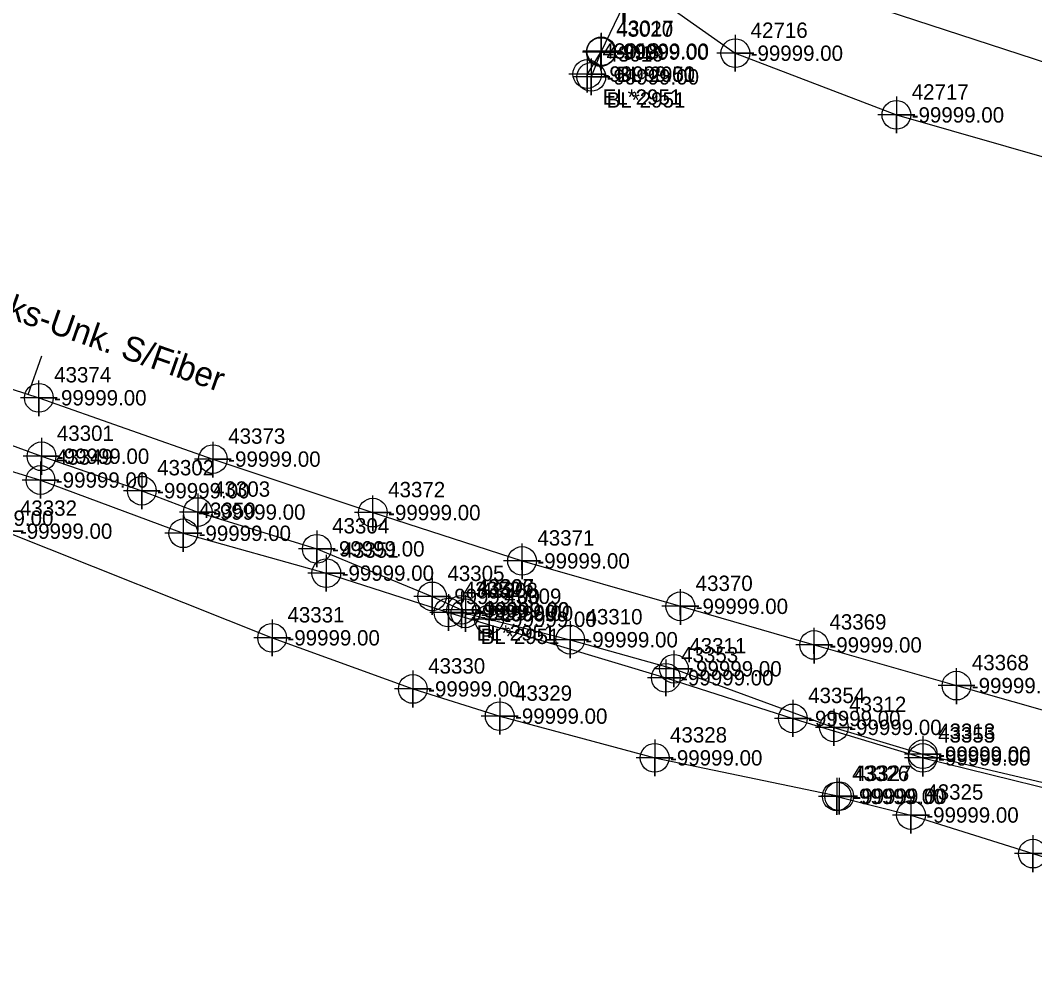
# Model space of a CAD drawing. Extents: x 2083698 to 2094313, y 743246 to 752873.
# Drawn here: x 2092936 to 2093101.3, y 746677.7 to 746831.1 of the extents above; entities that cross this region are included whole.
import ezdxf

# ---------------------------------------------------------------- set-up
doc = ezdxf.new("R2010")
doc.units = 0
for name, color, linetype in [('Default Symbol CELL', 7, 'Continuous'), ('Default Symbol Cogo Number', 7, 'Continuous'), ('Exist Property Iron Pin Leader', 7, 'Continuous'), ('Exist Property Iron Pin Text', 7, 'Continuous'), ('Exist Property Line Leader', 7, 'Continuous'), ('Exist Property Monument Cogo Elevation', 7, 'Continuous'), ('Exist Property Monument Cogo Number', 7, 'Continuous'), ('Exist Property Monument Leader', 7, 'Continuous'), ('Exist Property Monument Text', 7, 'Continuous'), ('Exist Right of Way Line Leader', 7, 'Continuous'), ('Exist Right of Way Line Text', 7, 'Continuous'), ('Exist Utilities Power UG Cable SUE LOS B', 7, 'Continuous'), ('Exist Utilities Telephone UG Conduit SUE LOS B', 7, 'Continuous'), ('Exist Utilities Telephone UG Conduit SUE LOS B Leader', 7, 'Continuous'), ('Exist Utilities Telephone UG Conduit SUE LOS B Text', 7, 'Continuous'), ('Exist Utilities TV UG Cable SUE LOS B', 7, 'Continuous'), ('Scratch_Level_2', 7, 'Continuous')]:
    doc.layers.add(name, color=color, linetype=linetype)

msp = doc.modelspace()

# ---------------------------------------------------------------- linework, layer by layer
at = {"layer": 'Exist Property Iron Pin Text'}
for points in [[(2093034.53, 746836.88), (2093034.53, 746830.88), (2093034.53, 746833.88), (2093037.53, 746833.88), (2093031.53, 746833.88)], [(2093034.27, 746836.47), (2093034.27, 746830.47), (2093034.27, 746833.47), (2093037.27, 746833.47), (2093031.27, 746833.47)], [(2093030.6, 746828.95), (2093030.6, 746822.95), (2093030.6, 746825.95), (2093033.6, 746825.95), (2093027.6, 746825.95)], [(2093030.68, 746829.08), (2093030.68, 746823.08), (2093030.68, 746826.08), (2093033.68, 746826.08), (2093027.68, 746826.08)], [(2093052.53, 746828.76), (2093052.53, 746822.76), (2093052.53, 746825.76), (2093055.53, 746825.76), (2093049.53, 746825.76)], [(2093028.4, 746825.37), (2093028.4, 746819.37), (2093028.4, 746822.37), (2093031.4, 746822.37), (2093025.4, 746822.37)], [(2093029.06, 746824.9), (2093029.06, 746818.9), (2093029.06, 746821.9), (2093032.06, 746821.9), (2093026.06, 746821.9)], [(2093078.78, 746818.71), (2093078.78, 746812.71), (2093078.78, 746815.71), (2093081.78, 746815.71), (2093075.78, 746815.71)], [(2092939.46, 746763.09), (2092939.46, 746757.09), (2092939.46, 746760.09), (2092942.46, 746760.09), (2092936.46, 746760.09)], [(2092955.8, 746757.48), (2092955.8, 746751.48), (2092955.8, 746754.48), (2092958.8, 746754.48), (2092952.8, 746754.48)], [(2092964.92, 746754), (2092964.92, 746748), (2092964.92, 746751), (2092967.92, 746751), (2092961.92, 746751)], [(2092933.44, 746750.89), (2092933.44, 746744.89), (2092933.44, 746747.89), (2092936.44, 746747.89), (2092930.44, 746747.89)], [(2092984.32, 746748.01), (2092984.32, 746742.01), (2092984.32, 746745.01), (2092987.32, 746745.01), (2092981.32, 746745.01)], [(2093003.11, 746740.26), (2093003.11, 746734.26), (2093003.11, 746737.26), (2093006.11, 746737.26), (2093000.11, 746737.26)], [(2093007.88, 746738.06), (2093007.88, 746732.06), (2093007.88, 746735.06), (2093010.88, 746735.06), (2093004.88, 746735.06)], [(2093008.54, 746737.5), (2093008.54, 746731.5), (2093008.54, 746734.5), (2093011.54, 746734.5), (2093005.54, 746734.5)], [(2093012.39, 746736.53), (2093012.39, 746730.53), (2093012.39, 746733.53), (2093015.39, 746733.53), (2093009.39, 746733.53)], [(2092977.04, 746733.51), (2092977.04, 746727.51), (2092977.04, 746730.51), (2092980.04, 746730.51), (2092974.04, 746730.51)], [(2093025.61, 746733.2), (2093025.61, 746727.2), (2093025.61, 746730.2), (2093028.61, 746730.2), (2093022.61, 746730.2)], [(2093042.53, 746728.47), (2093042.53, 746722.47), (2093042.53, 746725.47), (2093045.53, 746725.47), (2093039.53, 746725.47)], [(2092999.97, 746725.18), (2092999.97, 746719.18), (2092999.97, 746722.18), (2093002.97, 746722.18), (2092996.97, 746722.18)], [(2093014.13, 746720.75), (2093014.13, 746714.75), (2093014.13, 746717.75), (2093017.13, 746717.75), (2093011.13, 746717.75)], [(2093068.6, 746718.92), (2093068.6, 746712.92), (2093068.6, 746715.92), (2093071.6, 746715.92), (2093065.6, 746715.92)], [(2093083.09, 746714.54), (2093083.09, 746708.54), (2093083.09, 746711.54), (2093086.09, 746711.54), (2093080.09, 746711.54)], [(2093039.39, 746713.95), (2093039.39, 746707.95), (2093039.39, 746710.95), (2093042.39, 746710.95), (2093036.39, 746710.95)], [(2093069.07, 746707.67), (2093069.07, 746701.67), (2093069.07, 746704.67), (2093072.07, 746704.67), (2093066.07, 746704.67)], [(2093069.45, 746707.7), (2093069.45, 746701.7), (2093069.45, 746704.7), (2093072.45, 746704.7), (2093066.45, 746704.7)], [(2093081.16, 746704.64), (2093081.16, 746698.64), (2093081.16, 746701.64), (2093084.16, 746701.64), (2093078.16, 746701.64)], [(2093101.03, 746698.35), (2093101.03, 746692.35), (2093101.03, 746695.35), (2093104.03, 746695.35), (2093098.03, 746695.35)]]:
    msp.add_lwpolyline(points, dxfattribs=at)
for centre in [(2093030.6, 746825.95), (2093030.68, 746826.08), (2093052.53, 746825.76), (2093028.4, 746822.37), (2093029.06, 746821.9), (2093078.78, 746815.71), (2092939.46, 746760.09), (2092955.8, 746754.48), (2092964.92, 746751), (2092984.32, 746745.01), (2093003.11, 746737.26), (2093007.88, 746735.06), (2093008.54, 746734.5), (2093012.39, 746733.53), (2092977.04, 746730.51), (2093025.61, 746730.2), (2093042.53, 746725.47), (2092999.97, 746722.18), (2093014.13, 746717.75), (2093068.6, 746715.92), (2093039.39, 746710.95), (2093083.09, 746711.54), (2093069.07, 746704.67), (2093069.45, 746704.7), (2093081.16, 746701.64), (2093101.03, 746695.35)]:
    msp.add_circle(centre, 2.34, dxfattribs=at)
at = {"layer": 'Exist Property Line Leader'}
for points in [[(2092939.3, 746759.22), (2092939.3, 746753.22), (2092939.3, 746756.22), (2092942.3, 746756.22), (2092936.3, 746756.22)], [(2092962.56, 746750.54), (2092962.56, 746744.54), (2092962.56, 746747.54), (2092965.56, 746747.54), (2092959.56, 746747.54)], [(2092985.87, 746744.05), (2092985.87, 746738.05), (2092985.87, 746741.05), (2092988.87, 746741.05), (2092982.87, 746741.05)], [(2093005.77, 746737.64), (2093005.77, 746731.64), (2093005.77, 746734.64), (2093008.77, 746734.64), (2093002.77, 746734.64)], [(2093041.2, 746727), (2093041.2, 746721), (2093041.2, 746724), (2093044.2, 746724), (2093038.2, 746724)], [(2093061.9, 746720.38), (2093061.9, 746714.38), (2093061.9, 746717.38), (2093064.9, 746717.38), (2093058.9, 746717.38)], [(2093083.08, 746713.94), (2093083.08, 746707.94), (2093083.08, 746710.94), (2093086.08, 746710.94), (2093080.08, 746710.94)]]:
    msp.add_lwpolyline(points, dxfattribs=at)
for centre in [(2092939.3, 746756.22), (2092962.56, 746747.54), (2092985.87, 746741.05), (2093005.77, 746734.64), (2093041.2, 746724), (2093061.9, 746717.38), (2093083.08, 746710.94)]:
    msp.add_circle(centre, 2.34, dxfattribs=at)
at = {"layer": 'Exist Right of Way Line Text'}
for points in [[(2092938.99, 746772.44), (2092939.02, 746766.62), (2092939.01, 746769.62), (2092942.02, 746769.62), (2092936.02, 746769.62)], [(2092967.36, 746762.45), (2092967.39, 746756.63), (2092967.37, 746759.63), (2092970.39, 746759.63), (2092964.39, 746759.63)], [(2092993.42, 746753.72), (2092993.45, 746747.91), (2092993.43, 746750.91), (2092996.45, 746750.91), (2092990.45, 746750.91)], [(2093017.73, 746745.86), (2093017.77, 746740.04), (2093017.75, 746743.04), (2093020.77, 746743.04), (2093014.77, 746743.04)], [(2093043.54, 746738.46), (2093043.57, 746732.64), (2093043.55, 746735.64), (2093046.57, 746735.64), (2093040.57, 746735.64)], [(2093065.34, 746732.16), (2093065.37, 746726.35), (2093065.35, 746729.35), (2093068.37, 746729.35), (2093062.37, 746729.35)], [(2093088.55, 746725.54), (2093088.58, 746719.72), (2093088.56, 746722.72), (2093091.58, 746722.72), (2093085.58, 746722.72)]]:
    msp.add_lwpolyline(points, dxfattribs=at)
for centre in [(2092939.02, 746769.62), (2092967.39, 746759.63), (2092993.45, 746750.91), (2093017.77, 746743.04), (2093043.57, 746735.64), (2093065.37, 746729.35), (2093088.58, 746722.72)]:
    msp.add_circle(centre, 2.34, dxfattribs=at)
at = {"layer": 'Exist Utilities Power UG Cable SUE LOS B'}
msp.add_line((2093030.68, 746826.08), (2093028.4, 746822.37), dxfattribs=at)
for points in [[(2092723.34, 746956.69), (2092734.13, 746952.11), (2092746.7, 746947.35), (2092771.29, 746937.67), (2092797.88, 746928.04), (2092820.13, 746919.69), (2092879.52, 746895.35), (2092905.67, 746885.55), (2092952.23, 746868.9), (2092975.01, 746860.21), (2092994.66, 746852.82), (2093017.84, 746841.46), (2093033.78, 746834.63), (2093034.53, 746833.88), (2093034.27, 746833.47), (2093030.6, 746825.95), (2093029.06, 746821.9)], [(2092977.52, 746858.03), (2092978.66, 746859.36), (2092981, 746859.48), (2092983.87, 746858.66), (2092996.63, 746853.73), (2093019.46, 746843.79), (2093036.53, 746837.07), (2093052.53, 746825.76), (2093078.78, 746815.71), (2093105.54, 746808.07), (2093123.18, 746802.59), (2093142.77, 746796.15), (2093143.35, 746794.93)], [(2092724.65, 746811.8), (2092742.45, 746813.75), (2092769.71, 746805.95), (2092792.13, 746797.88), (2092810.47, 746791.06), (2092923.84, 746750), (2092933.44, 746747.89), (2092977.04, 746730.51), (2092999.97, 746722.18), (2093014.13, 746717.75), (2093039.39, 746710.95), (2093069.45, 746704.7), (2093069.07, 746704.67), (2093081.16, 746701.64), (2093101.03, 746695.35), (2093117.28, 746690.21), (2093138.28, 746686.66), (2093159.22, 746683.09), (2093181.66, 746677.74)], [(2092858.1, 746785.65), (2092867.43, 746782.98), (2092883.24, 746780.03), (2092897.33, 746775.31), (2092917.31, 746768.2), (2092939.46, 746760.09), (2092955.8, 746754.48), (2092964.92, 746751), (2092984.32, 746745.01), (2093003.11, 746737.26), (2093007.88, 746735.06)], [(2093008.54, 746734.5), (2093012.39, 746733.53), (2093025.61, 746730.2), (2093042.53, 746725.47), (2093068.6, 746715.92), (2093083.09, 746711.54), (2093105.5, 746706.26), (2093127.82, 746698.21), (2093152.09, 746692.56), (2093175.06, 746687.9), (2093196.65, 746681.64), (2093211.39, 746679.06)]]:
    msp.add_lwpolyline(points, dxfattribs=at)
at = {"layer": 'Exist Utilities Telephone UG Conduit SUE LOS B'}
for points in [[(2092711.05, 746980.24), (2092714.78, 746968.82), (2092733.97, 746954.44), (2092747.49, 746948.95), (2092771.83, 746940.25), (2092799.92, 746930.67), (2092821.68, 746924.67), (2092847.55, 746915), (2092863.87, 746908.07), (2092905.27, 746892.32), (2092952.95, 746874.81), (2092998.65, 746858.33), (2093026.32, 746849.59), (2093052.73, 746840.71), (2093130.42, 746815.32), (2093158.34, 746805.93)], [(2092913.23, 746777.95), (2092939.02, 746769.62), (2092967.39, 746759.63), (2092993.45, 746750.91), (2093017.77, 746743.04), (2093043.57, 746735.64), (2093065.37, 746729.35), (2093088.58, 746722.72), (2093111.74, 746716.18), (2093134.48, 746709.94), (2093157.7, 746703.48), (2093172.03, 746700.18)]]:
    msp.add_lwpolyline(points, dxfattribs=at)
at = {"layer": 'Exist Utilities Telephone UG Conduit SUE LOS B Leader'}
msp.add_line((2092937.3, 746770.18), (2092939.49, 746776.43), dxfattribs=at)
at = {"layer": 'Exist Utilities TV UG Cable SUE LOS B'}
msp.add_lwpolyline([(2092739.35, 746801.49), (2092743, 746806.3), (2092746.91, 746814.46), (2092766.1, 746811.91), (2092782.69, 746805.41), (2092791.75, 746804.13), (2092849.66, 746787.77), (2092867.77, 746782.07), (2092889.49, 746773.68), (2092913.52, 746764.1), (2092939.3, 746756.22), (2092962.56, 746747.54), (2092985.87, 746741.05), (2093005.77, 746734.64), (2093041.2, 746724), (2093061.9, 746717.38), (2093083.08, 746710.94), (2093105.14, 746705.54), (2093127.42, 746698.9), (2093156.88, 746689.86), (2093174.08, 746687.19), (2093196.39, 746680.9), (2093210.77, 746678.74)], dxfattribs=at)

# ---------------------------------------------------------------- texts
at = {"layer": 'Default Symbol CELL'}
for s, p in [('43349', (2092941.8, 746758.72)), ('43350', (2092965.06, 746750.04)), ('43351', (2092988.37, 746743.55)), ('43352', (2093008.27, 746737.14)), ('43353', (2093043.7, 746726.5)), ('43354', (2093064.4, 746719.88)), ('43355', (2093085.58, 746713.44))]:
    msp.add_text(s, height=2.5, dxfattribs=at).set_placement(p)
at = {"layer": 'Default Symbol Cogo Number'}
for p in [(2092941.8, 746754.97), (2092965.06, 746746.29), (2092988.37, 746739.8), (2093008.27, 746733.39), (2093043.7, 746722.75), (2093064.4, 746716.13), (2093085.58, 746709.69)]:
    msp.add_text('-99999.00', height=2.5, dxfattribs=at).set_placement(p)
at = {"layer": 'Exist Property Iron Pin Leader'}
for s, p in [('43020', (2093033.1, 746828.45)), ('43017', (2093033.18, 746828.58)), ('42716', (2093055.03, 746828.26)), ('43018', (2093030.9, 746824.87)), ('43019', (2093031.56, 746824.4)), ('42717', (2093081.28, 746818.21)), ('43301', (2092941.96, 746762.59)), ('43302', (2092958.3, 746756.98)), ('43303', (2092967.42, 746753.5)), ('43332', (2092935.94, 746750.39)), ('43304', (2092986.82, 746747.51)), ('43305', (2093005.61, 746739.76)), ('43306', (2093010.38, 746737.56)), ('43308', (2093011.04, 746737)), ('43309', (2093014.89, 746736.03)), ('43331', (2092979.54, 746733.01)), ('43310', (2093028.11, 746732.7)), ('43311', (2093045.03, 746727.97)), ('43330', (2093002.47, 746724.68)), ('43329', (2093016.63, 746720.25)), ('43312', (2093071.1, 746718.42)), ('43313', (2093085.59, 746714.04)), ('43328', (2093041.89, 746713.45)), ('43326', (2093071.57, 746707.17)), ('43327', (2093071.95, 746707.2)), ('43325', (2093083.66, 746704.14))]:
    msp.add_text(s, height=2.5, dxfattribs=at).set_placement(p)
at = {"layer": 'Exist Property Monument Cogo Elevation'}
msp.add_text('-99999.00', height=2.5, dxfattribs=at).set_placement((2093010.45, 746733.82))
at = {"layer": 'Exist Property Monument Cogo Number'}
msp.add_text('43307', height=2.5, dxfattribs=at).set_placement((2093010.45, 746737.57))
at = {"layer": 'Exist Property Monument Leader'}
for s, p in [('BL*2951', (2093033.18, 746821.08)), ('EL*2951', (2093030.9, 746817.37)), ('BL*2951', (2093031.56, 746816.9)), ('EL*2951', (2093010.38, 746730.06)), ('BL*2951', (2093011.04, 746729.5))]:
    msp.add_text(s, height=2.5, dxfattribs=at).set_placement(p)
at = {"layer": 'Exist Property Monument Text'}
for p in [(2093033.1, 746824.7), (2093033.18, 746824.83), (2093055.03, 746824.51), (2093030.9, 746821.12), (2093031.56, 746820.65), (2093081.28, 746814.46), (2092941.96, 746758.84), (2092958.3, 746753.23), (2092926.34, 746748.75), (2092967.42, 746749.75), (2092935.94, 746746.64), (2092986.82, 746743.76), (2093005.61, 746736.01), (2093010.38, 746733.81), (2093011.04, 746733.25), (2093014.89, 746732.28), (2092979.54, 746729.26), (2093028.11, 746728.95), (2093045.03, 746724.22), (2093002.47, 746720.93), (2093016.63, 746716.5), (2093071.1, 746714.67), (2093085.59, 746710.29), (2093041.89, 746709.7), (2093071.57, 746703.42), (2093071.95, 746703.45), (2093083.66, 746700.39)]:
    msp.add_text('-99999.00', height=2.5, dxfattribs=at).set_placement(p)
at = {"layer": 'Exist Right of Way Line Leader'}
for s, p in [('43374', (2092941.52, 746772.12)), ('43373', (2092969.89, 746762.13)), ('43372', (2092995.95, 746753.41)), ('43371', (2093020.27, 746745.54)), ('43370', (2093046.07, 746738.14)), ('43369', (2093067.87, 746731.85)), ('43368', (2093091.08, 746725.22))]:
    msp.add_text(s, height=2.5, dxfattribs=at).set_placement(p)
at = {"layer": 'Exist Utilities Telephone UG Conduit SUE LOS B Text'}
msp.add_text('Lightower Fiber Networks-Unk. S/Fiber', height=4, rotation=340.7007, dxfattribs=at).set_placement((2092881.46, 746800.99))
at = {"layer": 'Scratch_Level_2'}
for p in [(2092941.52, 746768.37), (2092969.89, 746758.38), (2092995.95, 746749.66), (2093020.27, 746741.79), (2093046.07, 746734.39), (2093067.87, 746728.1), (2093091.08, 746721.47)]:
    msp.add_text('-99999.00', height=2.5, dxfattribs=at).set_placement(p)

doc.saveas('drawing.dxf')
